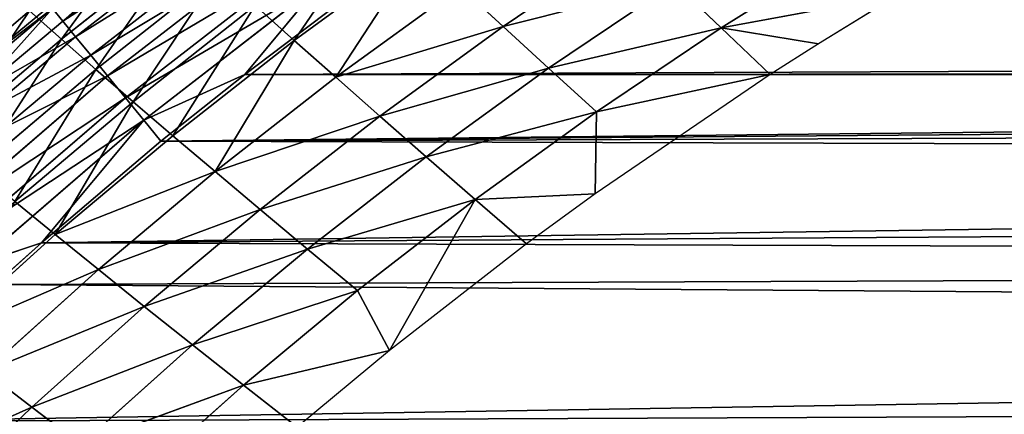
# Model space of a CAD drawing. Extents: x 0 to 500, y 0 to 390.
# Tile 369 of 656: x 60 to 90, y 324 to 336. Entities that reach past the tile are written whole.
import ezdxf

# ---------------------------------------------------------------- set-up
doc = ezdxf.new("R2010")
doc.units = 0
doc.header["$LTSCALE"] = 25.4
doc.layers.get('0').update_dxf_attribs({"linetype": 'CONTINUOUS'})

# ---------------------------------------------------------------- blocks, each defined once
blk = doc.blocks.new('ATLANTA505_-_S_STL')
at = {"color": 0}
for p, q in [((58.26, 115.39, 54.902), (61.988, 115.393, 51.825)), ((58.26, 115.39, 54.902), (61.988, 115.393, 51.825)), ((60.663, 115.116, 53.077), (58.26, 115.39, 54.902)), ((60.663, 115.116, 53.077), (58.26, 115.39, 54.902)), ((57.983, 115.116, 55.326), (60.663, 115.116, 53.077)), ((57.983, 115.116, 55.326), (60.663, 115.116, 53.077)), ((60.663, 115.116, 53.077), (60.978, 114.356, 53.462)), ((60.663, 115.116, 53.077), (60.978, 114.356, 53.462)), ((58.307, 114.356, 55.703), (60.978, 114.356, 53.462)), ((58.307, 114.356, 55.703), (60.978, 114.356, 53.462)), ((60.978, 114.356, 53.462), (66.548, 114.356, 49.141)), ((60.978, 114.356, 53.462), (66.548, 114.356, 49.141)), ((60.978, 114.356, 53.462), (61.372, 113.664, 53.944)), ((60.978, 114.356, 53.462), (61.372, 113.664, 53.944)), ((61.372, 113.664, 53.944), (58.713, 113.664, 56.174)), ((61.372, 113.664, 53.944), (58.713, 113.664, 56.174)), ((61.835, 113.069, 54.511), (61.372, 113.664, 53.944)), ((66.917, 113.664, 49.642), (61.372, 113.664, 53.944)), ((61.835, 113.069, 54.511), (61.372, 113.664, 53.944)), ((66.917, 113.664, 49.642), (61.372, 113.664, 53.944)), ((59.191, 113.069, 56.729), (61.835, 113.069, 54.511)), ((62.351, 112.597, 55.142), (59.191, 113.069, 56.729)), ((62.351, 112.597, 55.142), (59.191, 113.069, 56.729)), ((59.191, 113.069, 56.729), (61.835, 113.069, 54.511)), ((67.351, 113.069, 50.231), (61.835, 113.069, 54.511)), ((62.351, 112.597, 55.142), (61.835, 113.069, 54.511)), ((62.351, 112.597, 55.142), (61.835, 113.069, 54.511)), ((67.351, 113.069, 50.231), (61.835, 113.069, 54.511)), ((57.152, 112.597, 59.619), (62.351, 112.597, 55.142)), ((57.152, 112.597, 59.619), (62.351, 112.597, 55.142)), ((62.351, 112.597, 55.142), (67.835, 112.597, 50.888)), ((62.901, 112.262, 55.815), (62.351, 112.597, 55.142)), ((62.901, 112.262, 55.815), (62.351, 112.597, 55.142)), ((62.351, 112.597, 55.142), (67.835, 112.597, 50.888)), ((57.736, 112.262, 60.262), (62.901, 112.262, 55.815)), ((57.736, 112.262, 60.262), (62.901, 112.262, 55.815)), ((58.332, 112.068, 60.92), (60.323, 112.01, 60.257)), ((63.462, 112.068, 56.502), (58.332, 112.068, 60.92)), ((58.332, 112.068, 60.92), (60.323, 112.01, 60.257)), ((63.462, 112.068, 56.502), (58.332, 112.068, 60.92)), ((58.892, 112.01, 61.536), (60.323, 112.01, 60.257)), ((58.892, 112.01, 61.536), (60.323, 112.01, 60.257)), ((60.323, 112.01, 60.257), (63.462, 112.068, 56.502)), ((60.323, 112.01, 60.257), (63.462, 112.068, 56.502)), ((60.323, 112.01, 60.257), (63.989, 112.01, 57.147)), ((60.323, 112.01, 60.257), (63.989, 112.01, 57.147)), ((62.901, 112.262, 55.815), (68.35, 112.262, 51.587)), ((62.901, 112.262, 55.815), (68.35, 112.262, 51.587)), ((62.901, 112.262, 55.815), (63.462, 112.068, 56.502)), ((62.901, 112.262, 55.815), (63.462, 112.068, 56.502)), ((63.462, 112.068, 56.502), (66.561, 112.01, 55.098)), ((68.876, 112.068, 52.302), (63.462, 112.068, 56.502)), ((63.989, 112.01, 57.147), (63.462, 112.068, 56.502)), ((63.989, 112.01, 57.147), (63.462, 112.068, 56.502)), ((63.462, 112.068, 56.502), (66.561, 112.01, 55.098)), ((68.876, 112.068, 52.302), (63.462, 112.068, 56.502)), ((63.989, 112.01, 57.147), (66.561, 112.01, 55.098)), ((63.989, 112.01, 57.147), (66.561, 112.01, 55.098)), ((66.561, 112.01, 55.098), (68.876, 112.068, 52.302)), ((66.561, 112.01, 55.098), (68.876, 112.068, 52.302)), ((66.561, 112.01, 55.098), (69.37, 112.01, 52.973)), ((66.561, 112.01, 55.098), (69.37, 112.01, 52.973)), ((60.939, 58.267, 54.019), (59.961, 65.686, 53.15)), ((60.939, 58.267, 54.019), (59.961, 65.686, 53.15)), ((57.27, 58.267, 57.128), (60.939, 58.267, 54.019)), ((57.27, 58.267, 57.128), (60.939, 58.267, 54.019)), ((60.939, 58.267, 54.019), (64.725, 58.268, 51.028)), ((60.939, 58.267, 54.019), (64.725, 58.268, 51.028)), ((60.939, 58.267, 54.019), (61.997, 50.872, 54.947)), ((60.939, 58.267, 54.019), (61.997, 50.872, 54.947)), ((61.997, 50.872, 54.947), (58.347, 50.872, 58.032)), ((61.997, 50.872, 54.947), (58.347, 50.872, 58.032)), ((65.764, 50.873, 51.978), (61.997, 50.872, 54.947)), ((65.764, 50.873, 51.978), (61.997, 50.872, 54.947)), ((61.997, 50.872, 54.947), (63.135, 43.504, 55.933)), ((61.997, 50.872, 54.947), (63.135, 43.504, 55.933)), ((59.505, 43.503, 58.993), (63.135, 43.504, 55.933)), ((59.505, 43.503, 58.993), (63.135, 43.504, 55.933)), ((59.505, 43.503, 58.993), (60.746, 36.164, 60.009)), ((59.505, 43.503, 58.993), (60.746, 36.164, 60.009)), ((63.135, 43.504, 55.933), (66.881, 43.505, 52.987)), ((63.135, 43.504, 55.933), (66.881, 43.505, 52.987)), ((63.135, 43.504, 55.933), (64.353, 36.165, 56.976)), ((63.135, 43.504, 55.933), (64.353, 36.165, 56.976)), ((66.881, 43.505, 52.987), (68.076, 36.166, 54.057)), ((66.881, 43.505, 52.987), (68.076, 36.166, 54.057)), ((60.746, 36.164, 60.009), (57.256, 36.164, 63.158)), ((57.256, 36.164, 63.158), (62.069, 28.857, 61.081)), ((57.256, 36.164, 63.158), (62.069, 28.857, 61.081)), ((60.746, 36.164, 60.009), (57.256, 36.164, 63.158)), ((64.353, 36.165, 56.976), (60.746, 36.164, 60.009)), ((64.353, 36.165, 56.976), (60.746, 36.164, 60.009)), ((60.746, 36.164, 60.009), (62.069, 28.857, 61.081)), ((60.746, 36.164, 60.009), (62.069, 28.857, 61.081)), ((60.746, 36.164, 60.009), (65.651, 28.858, 58.077)), ((60.746, 36.164, 60.009), (65.651, 28.858, 58.077)), ((68.076, 36.166, 54.057), (64.353, 36.165, 56.976)), ((68.076, 36.166, 54.057), (64.353, 36.165, 56.976)), ((64.353, 36.165, 56.976), (65.651, 28.858, 58.077)), ((64.353, 36.165, 56.976), (65.651, 28.858, 58.077)), ((71.911, 36.167, 51.252), (68.076, 36.166, 54.057)), ((71.911, 36.167, 51.252), (68.076, 36.166, 54.057)), ((68.076, 36.166, 54.057), (69.347, 28.859, 55.187)), ((68.076, 36.166, 54.057), (69.347, 28.859, 55.187)), ((55.252, 28.857, 67.435), (60.031, 21.585, 65.294)), ((55.252, 28.857, 67.435), (60.031, 21.585, 65.294)), ((58.602, 28.857, 64.2), (60.031, 21.585, 65.294)), ((58.602, 28.857, 64.2), (60.031, 21.585, 65.294)), ((58.602, 28.857, 64.2), (63.472, 21.585, 62.207)), ((58.602, 28.857, 64.2), (63.472, 21.585, 62.207)), ((58.602, 28.857, 64.2), (62.069, 28.857, 61.081)), ((58.602, 28.857, 64.2), (62.069, 28.857, 61.081)), ((62.069, 28.857, 61.081), (65.651, 28.858, 58.077)), ((62.069, 28.857, 61.081), (65.651, 28.858, 58.077)), ((62.069, 28.857, 61.081), (63.472, 21.585, 62.207)), ((62.069, 28.857, 61.081), (63.472, 21.585, 62.207)), ((62.069, 28.857, 61.081), (67.027, 21.586, 59.235)), ((62.069, 28.857, 61.081), (67.027, 21.586, 59.235)), ((65.651, 28.858, 58.077), (69.347, 28.859, 55.187)), ((65.651, 28.858, 58.077), (69.347, 28.859, 55.187)), ((65.651, 28.858, 58.077), (67.027, 21.586, 59.235)), ((65.651, 28.858, 58.077), (67.027, 21.586, 59.235)), ((65.651, 28.858, 58.077), (70.696, 21.587, 56.375)), ((65.651, 28.858, 58.077), (70.696, 21.587, 56.375)), ((69.347, 28.859, 55.187), (73.156, 28.86, 52.409)), ((69.347, 28.859, 55.187), (73.156, 28.86, 52.409)), ((69.347, 28.859, 55.187), (70.696, 21.587, 56.375)), ((69.347, 28.859, 55.187), (70.696, 21.587, 56.375)), ((69.347, 28.859, 55.187), (74.476, 21.588, 53.627)), ((69.347, 28.859, 55.187), (74.476, 21.588, 53.627)), ((73.156, 28.86, 52.409), (74.476, 21.588, 53.627)), ((73.156, 28.86, 52.409), (74.476, 21.588, 53.627)), ((60.031, 21.585, 65.294), (56.707, 21.585, 68.497)), ((60.031, 21.585, 65.294), (56.707, 21.585, 68.497)), ((63.472, 21.585, 62.207), (60.031, 21.585, 65.294)), ((60.031, 21.585, 65.294), (61.543, 14.351, 66.442)), ((60.031, 21.585, 65.294), (61.543, 14.351, 66.442)), ((60.031, 21.585, 65.294), (64.956, 14.352, 63.389)), ((60.031, 21.585, 65.294), (64.956, 14.352, 63.389)), ((63.472, 21.585, 62.207), (60.031, 21.585, 65.294)), ((67.027, 21.586, 59.235), (63.472, 21.585, 62.207)), ((67.027, 21.586, 59.235), (63.472, 21.585, 62.207)), ((63.472, 21.585, 62.207), (64.956, 14.352, 63.389)), ((63.472, 21.585, 62.207), (64.956, 14.352, 63.389)), ((63.472, 21.585, 62.207), (68.482, 14.352, 60.45)), ((63.472, 21.585, 62.207), (68.482, 14.352, 60.45)), ((70.696, 21.587, 56.375), (67.027, 21.586, 59.235)), ((70.696, 21.587, 56.375), (67.027, 21.586, 59.235)), ((67.027, 21.586, 59.235), (68.482, 14.352, 60.45)), ((67.027, 21.586, 59.235), (68.482, 14.352, 60.45)), ((67.027, 21.586, 59.235), (72.12, 14.352, 57.622)), ((67.027, 21.586, 59.235), (72.12, 14.352, 57.622)), ((74.476, 21.588, 53.627), (70.696, 21.587, 56.375)), ((74.476, 21.588, 53.627), (70.696, 21.587, 56.375)), ((70.696, 21.587, 56.375), (72.12, 14.352, 57.622)), ((70.696, 21.587, 56.375), (72.12, 14.352, 57.622)), ((70.696, 21.587, 56.375), (75.87, 14.353, 54.906)), ((70.696, 21.587, 56.375), (75.87, 14.353, 54.906)), ((78.367, 21.589, 50.989), (74.476, 21.588, 53.627)), ((78.367, 21.589, 50.989), (74.476, 21.588, 53.627)), ((74.476, 21.588, 53.627), (75.87, 14.353, 54.906)), ((74.476, 21.588, 53.627), (75.87, 14.353, 54.906)), ((74.476, 21.588, 53.627), (79.729, 14.354, 52.299)), ((74.476, 21.588, 53.627), (79.729, 14.354, 52.299)), ((61.543, 14.351, 66.442), (64.956, 14.352, 63.389)), ((61.543, 14.351, 66.442), (64.956, 14.352, 63.389)), ((61.543, 14.351, 66.442), (66.52, 7.159, 64.625)), ((61.543, 14.351, 66.442), (66.52, 7.159, 64.625)), ((64.956, 14.352, 63.389), (66.52, 7.159, 64.625)), ((64.956, 14.352, 63.389), (66.52, 7.159, 64.625)), ((64.956, 14.352, 63.389), (70.015, 7.159, 61.721)), ((64.956, 14.352, 63.389), (70.015, 7.159, 61.721)), ((64.956, 14.352, 63.389), (68.482, 14.352, 60.45)), ((64.956, 14.352, 63.389), (68.482, 14.352, 60.45)), ((68.482, 14.352, 60.45), (70.015, 7.159, 61.721)), ((68.482, 14.352, 60.45), (70.015, 7.159, 61.721)), ((68.482, 14.352, 60.45), (73.621, 7.159, 58.928)), ((68.482, 14.352, 60.45), (73.621, 7.159, 58.928)), ((68.482, 14.352, 60.45), (72.12, 14.352, 57.622)), ((68.482, 14.352, 60.45), (72.12, 14.352, 57.622)), ((72.12, 14.352, 57.622), (75.87, 14.353, 54.906)), ((72.12, 14.352, 57.622), (75.87, 14.353, 54.906)), ((72.12, 14.352, 57.622), (73.621, 7.159, 58.928)), ((72.12, 14.352, 57.622), (73.621, 7.159, 58.928)), ((72.12, 14.352, 57.622), (77.337, 7.16, 56.245)), ((72.12, 14.352, 57.622), (77.337, 7.16, 56.245)), ((75.87, 14.353, 54.906), (79.729, 14.354, 52.299)), ((75.87, 14.353, 54.906), (79.729, 14.354, 52.299)), ((75.87, 14.353, 54.906), (77.337, 7.16, 56.245)), ((75.87, 14.353, 54.906), (77.337, 7.16, 56.245)), ((75.87, 14.353, 54.906), (81.162, 7.16, 53.671)), ((75.87, 14.353, 54.906), (81.162, 7.16, 53.671)), ((79.729, 14.354, 52.299), (81.162, 7.16, 53.671)), ((79.729, 14.354, 52.299), (81.162, 7.16, 53.671)), ((66.52, 7.159, 64.625), (63.138, 7.159, 67.641)), ((66.52, 7.159, 64.625), (63.138, 7.159, 67.641)), ((70.015, 7.159, 61.721), (66.52, 7.159, 64.625)), ((70.992, 0.01, 63.557), (66.52, 7.159, 64.625)), ((70.015, 7.159, 61.721), (66.52, 7.159, 64.625)), ((70.992, 0.01, 63.557), (66.52, 7.159, 64.625)), ((68.163, 0.01, 65.915), (66.52, 7.159, 64.625)), ((68.163, 0.01, 65.915), (66.52, 7.159, 64.625)), ((73.621, 7.159, 58.928), (70.015, 7.159, 61.721)), ((70.992, 0.01, 63.557), (70.015, 7.159, 61.721)), ((73.621, 7.159, 58.928), (70.015, 7.159, 61.721)), ((70.992, 0.01, 63.557), (70.015, 7.159, 61.721)), ((77.337, 7.16, 56.245), (73.621, 7.159, 58.928)), ((77.337, 7.16, 56.245), (73.621, 7.159, 58.928)), ((77.298, 0.01, 58.758), (73.621, 7.159, 58.928)), ((77.298, 0.01, 58.758), (73.621, 7.159, 58.928)), ((75.197, 0.01, 60.292), (73.621, 7.159, 58.928)), ((75.197, 0.01, 60.292), (73.621, 7.159, 58.928)), ((77.298, 0.01, 58.758), (77.337, 7.16, 56.245)), ((77.298, 0.01, 58.758), (77.337, 7.16, 56.245)), ((81.162, 7.16, 53.671), (77.337, 7.16, 56.245)), ((82.666, 0.01, 55.105), (77.337, 7.16, 56.245)), ((81.162, 7.16, 53.671), (77.337, 7.16, 56.245)), ((82.666, 0.01, 55.105), (77.337, 7.16, 56.245)), ((81.162, 7.16, 53.671), (85.094, 7.161, 51.203)), ((81.162, 7.16, 53.671), (85.094, 7.161, 51.203)), ((86.561, 0.01, 52.672), (81.162, 7.16, 53.671)), ((84.145, 0.01, 54.161), (81.162, 7.16, 53.671)), ((86.561, 0.01, 52.672), (81.162, 7.16, 53.671)), ((84.145, 0.01, 54.161), (81.162, 7.16, 53.671)), ((82.666, 0.01, 55.105), (81.162, 7.16, 53.671)), ((82.666, 0.01, 55.105), (81.162, 7.16, 53.671)), ((70.992, 0.01, 63.557), (68.163, 0.01, 65.915)), ((75.197, 0.01, 60.292), (70.992, 0.01, 63.557)), ((77.298, 0.01, 58.758), (75.197, 0.01, 60.292)), ((82.666, 0.01, 55.105), (77.298, 0.01, 58.758)), ((84.145, 0.01, 54.161), (82.666, 0.01, 55.105)), ((86.561, 0.01, 52.672), (84.145, 0.01, 54.161))]:
    blk.add_line(p, q, dxfattribs=at)
mesh = blk.add_polyface(dxfattribs=at)
corners = [(61.988, 115.393, 51.825), (57.877, 118.499, 53.276), (58.26, 115.39, 54.902)]
mesh.append_faces([[corners[k] for k in face] for face in [(0, 1, 2)]], dxfattribs={"color": 0})
mesh = blk.add_polyface(dxfattribs=at)
corners = [(60.663, 115.116, 53.077), (58.26, 115.39, 54.902), (57.983, 115.116, 55.326)]
mesh.append_faces([[corners[k] for k in face] for face in [(0, 1, 2)]], dxfattribs={"color": 0})
mesh = blk.add_polyface(dxfattribs=at)
corners = [(61.988, 115.393, 51.825), (58.26, 115.39, 54.902), (60.663, 115.116, 53.077)]
mesh.append_faces([[corners[k] for k in face] for face in [(0, 1, 2)]], dxfattribs={"color": 0})
mesh = blk.add_polyface(dxfattribs=at)
corners = [(58.307, 114.356, 55.703), (60.663, 115.116, 53.077), (57.983, 115.116, 55.326), (60.978, 114.356, 53.462)]
mesh.append_faces([[corners[k] for k in face] for face in [(0, 1, 2), (1, 0, 3)]], dxfattribs={"vtx0": -1, "color": 0})
mesh = blk.add_polyface(dxfattribs=at)
corners = [(60.978, 114.356, 53.462), (66.253, 115.116, 48.74), (60.663, 115.116, 53.077), (66.548, 114.356, 49.141)]
mesh.append_faces([[corners[k] for k in face] for face in [(0, 1, 2), (1, 0, 3)]], dxfattribs={"vtx0": -1, "color": 0})
mesh = blk.add_polyface(dxfattribs=at)
corners = [(58.307, 114.356, 55.703), (61.372, 113.664, 53.944), (60.978, 114.356, 53.462), (58.713, 113.664, 56.174)]
mesh.append_faces([[corners[k] for k in face] for face in [(0, 1, 2), (1, 0, 3)]], dxfattribs={"vtx0": -1, "color": 0})
mesh = blk.add_polyface(dxfattribs=at)
corners = [(60.978, 114.356, 53.462), (66.917, 113.664, 49.642), (66.548, 114.356, 49.141), (61.372, 113.664, 53.944)]
mesh.append_faces([[corners[k] for k in face] for face in [(0, 1, 2), (1, 0, 3)]], dxfattribs={"vtx0": -1, "color": 0})
mesh = blk.add_polyface(dxfattribs=at)
corners = [(58.713, 113.664, 56.174), (61.835, 113.069, 54.511), (61.372, 113.664, 53.944), (59.191, 113.069, 56.729)]
mesh.append_faces([[corners[k] for k in face] for face in [(0, 1, 2), (1, 0, 3)]], dxfattribs={"vtx0": -1, "color": 0})
mesh = blk.add_polyface(dxfattribs=at)
corners = [(61.372, 113.664, 53.944), (67.351, 113.069, 50.231), (66.917, 113.664, 49.642), (61.835, 113.069, 54.511)]
mesh.append_faces([[corners[k] for k in face] for face in [(0, 1, 2), (1, 0, 3)]], dxfattribs={"vtx0": -1, "color": 0})
mesh = blk.add_polyface(dxfattribs=at)
corners = [(57.152, 112.597, 59.619), (62.351, 112.597, 55.142), (59.191, 113.069, 56.729)]
mesh.append_faces([[corners[k] for k in face] for face in [(0, 1, 2)]], dxfattribs={"color": 0})
mesh = blk.add_polyface(dxfattribs=at)
corners = [(59.191, 113.069, 56.729), (62.351, 112.597, 55.142), (61.835, 113.069, 54.511)]
mesh.append_faces([[corners[k] for k in face] for face in [(0, 1, 2)]], dxfattribs={"color": 0})
mesh = blk.add_polyface(dxfattribs=at)
corners = [(61.835, 113.069, 54.511), (67.835, 112.597, 50.888), (67.351, 113.069, 50.231), (62.351, 112.597, 55.142)]
mesh.append_faces([[corners[k] for k in face] for face in [(0, 1, 2), (1, 0, 3)]], dxfattribs={"vtx0": -1, "color": 0})
mesh = blk.add_polyface(dxfattribs=at)
corners = [(57.152, 112.597, 59.619), (62.901, 112.262, 55.815), (62.351, 112.597, 55.142), (57.736, 112.262, 60.262)]
mesh.append_faces([[corners[k] for k in face] for face in [(0, 1, 2), (1, 0, 3)]], dxfattribs={"vtx0": -1, "color": 0})
mesh = blk.add_polyface(dxfattribs=at)
corners = [(62.351, 112.597, 55.142), (68.35, 112.262, 51.587), (67.835, 112.597, 50.888), (62.901, 112.262, 55.815)]
mesh.append_faces([[corners[k] for k in face] for face in [(0, 1, 2), (1, 0, 3)]], dxfattribs={"vtx0": -1, "color": 0})
mesh = blk.add_polyface(dxfattribs=at)
corners = [(242.051, 112.01, 11.679), (258.294, 112.01, 11.681), (250.052, 112.01, 11.637), (231.221, 112.01, 11.874), (268.807, 112.01, 11.872), (280.92, 112.01, 12.294), (227.159, 112.01, 11.991), (213.554, 112.01, 12.571), (286.005, 112.01, 12.542), (294.513, 112.01, 13.055), (199.781, 112.01, 13.48), (302.002, 112.01, 13.615), (197.133, 112.01, 13.696), (307.359, 112.01, 14.083), (187.227, 112.01, 14.626), (316.996, 112.01, 15.074), (181.742, 112.01, 15.231), (319.471, 112.01, 15.362), (175.383, 112.01, 16.019), (330.81, 112.01, 16.866), (167.25, 112.01, 17.171), (341.68, 112.01, 18.621), (164.201, 112.01, 17.648), (154.022, 112.01, 19.428), (343.436, 112.01, 18.936), (351.854, 112.01, 20.579), (143.662, 112.01, 21.571), (355.5, 112.01, 21.361), (361.455, 112.01, 22.74), (142.383, 112.01, 21.861), (134.239, 112.01, 23.848), (366.297, 112.01, 23.961), (131.592, 112.01, 24.549), (375.099, 112.01, 26.421), (125.349, 112.01, 26.318), (121.205, 112.01, 27.589), (376.448, 112.01, 26.828), (384.131, 112.01, 29.313), (116.594, 112.01, 29.101), (111.48, 112.01, 30.906), (386.869, 112.01, 30.27), (392.761, 112.01, 32.473), (108.664, 112.01, 31.961), (102.53, 112.01, 34.427), (396.476, 112.01, 33.968), (400.084, 112.01, 35.505), (101.167, 112.01, 35.007), (95.129, 112.01, 37.733), (404.707, 112.01, 37.606), (408.783, 112.01, 39.592), (94.078, 112.01, 38.235), (87.36, 112.01, 41.651), (415.429, 112.01, 43.125), (81.042, 112.01, 45.229), (416.941, 112.01, 43.985), (422.022, 112.01, 47.043), (80.065, 112.01, 45.817), (75.051, 112.01, 49), (424.51, 112.01, 48.642), (428.182, 112.01, 51.137), (73.133, 112.01, 50.296), (69.37, 112.01, 52.973), (431.499, 112.01, 53.541), (66.561, 112.01, 55.098), (250.052, 112.01, 54.991), (247.442, 112.01, 55.162), (63.989, 112.01, 57.147), (244.876, 112.01, 55.673), (242.398, 112.01, 56.514), (240.052, 112.01, 57.671), (60.323, 112.01, 60.257), (237.877, 112.01, 59.124), (235.91, 112.01, 60.849), (58.892, 112.01, 61.536), (234.185, 112.01, 62.816), (54.475, 112.01, 65.739), (232.732, 112.01, 64.991), (231.574, 112.01, 67.338), (54.062, 112.01, 66.153), (49.496, 112.01, 71.005), (230.734, 112.01, 69.815), (230.223, 112.01, 72.381), (47.306, 112.01, 73.528), (230.052, 112.01, 74.991), (43.925, 112.01, 77.71), (230.223, 112.01, 77.602), (230.734, 112.01, 80.168), (43.121, 112.01, 78.76), (41.129, 112.01, 81.466), (231.574, 112.01, 82.645), (39.185, 112.01, 84.261), (232.732, 112.01, 84.991), (37.317, 112.01, 87.107), (234.185, 112.01, 87.166), (35.2, 112.01, 90.545), (235.91, 112.01, 89.133), (237.877, 112.01, 90.858), (33.749, 112.01, 93.047), (240.052, 112.01, 92.312), (242.398, 112.01, 93.469), (31.612, 112.01, 96.977), (244.876, 112.01, 94.31), (247.442, 112.01, 94.82), (250.052, 112.01, 94.991), (436.689, 112.01, 57.619), (252.663, 112.01, 55.162), (255.228, 112.01, 55.673), (257.706, 112.01, 56.514), (260.052, 112.01, 57.671), (437.92, 112.01, 58.65), (262.227, 112.01, 59.124), (441.897, 112.01, 62.162), (264.194, 112.01, 60.849), (265.919, 112.01, 62.816), (443.798, 112.01, 63.948), (267.373, 112.01, 64.991), (446.772, 112.01, 66.895), (268.53, 112.01, 67.338), (449.193, 112.01, 69.445), (269.371, 112.01, 69.815), (453.495, 112.01, 74.361), (269.881, 112.01, 72.381), (270.052, 112.01, 74.991), (454.174, 112.01, 75.185), (269.881, 112.01, 77.602), (455.593, 112.01, 76.958), (458.774, 112.01, 81.186), (269.371, 112.01, 80.168), (268.53, 112.01, 82.645), (459.569, 112.01, 82.303), (462.979, 112.01, 87.408), (267.373, 112.01, 84.991), (265.919, 112.01, 87.166), (264.194, 112.01, 89.133), (463.271, 112.01, 87.872), (466.744, 112.01, 93.74), (262.227, 112.01, 90.858), (260.052, 112.01, 92.312), (257.706, 112.01, 93.469), (255.228, 112.01, 94.31), (469.88, 112.01, 99.707), (252.663, 112.01, 94.82), (30.424, 112.01, 99.305), (28.022, 112.01, 104.378), (470.035, 112.01, 100.021), (472.082, 112.01, 104.378)]
mesh.append_faces([[corners[k] for k in face] for face in [(0, 1, 2), (144, 143, 145)]], dxfattribs={"vtx0": -1, "color": 0})
mesh.append_faces([[corners[k] for k in face] for face in [(1, 3, 4), (4, 3, 5), (5, 7, 8), (8, 7, 9), (9, 10, 11), (11, 12, 13), (13, 14, 15), (15, 16, 17), (17, 18, 19), (19, 20, 21), (21, 23, 24), (24, 23, 25), (25, 26, 27), (27, 26, 28), (28, 30, 31), (31, 32, 33), (33, 35, 36), (36, 35, 37), (37, 39, 40), (40, 39, 41), (41, 43, 44), (44, 43, 45), (45, 47, 48), (48, 47, 49), (49, 51, 52), (52, 53, 54), (54, 53, 55), (55, 57, 58), (58, 57, 59), (59, 61, 62), (64, 63, 65), (65, 66, 67), (67, 66, 68), (68, 66, 69), (69, 70, 71), (71, 70, 72), (72, 73, 74), (74, 75, 76), (76, 75, 77), (77, 79, 80), (80, 79, 81), (81, 82, 83), (83, 84, 85), (85, 84, 86), (86, 88, 89), (89, 90, 91), (91, 92, 93), (93, 94, 95), (95, 94, 96), (96, 97, 98), (98, 97, 99), (99, 100, 101), (101, 100, 102), (102, 100, 103), (104, 108, 109), (109, 110, 111), (111, 113, 114), (114, 115, 116), (116, 117, 118), (118, 119, 120), (120, 122, 123), (123, 124, 125), (125, 124, 126), (126, 128, 129), (129, 128, 130), (130, 133, 134), (134, 133, 135), (135, 139, 140), (140, 143, 144)]], dxfattribs={"vtx0": -1, "vtx1": -1, "color": 0})
mesh.append_faces([[corners[k] for k in face] for face in [(62, 63, 64), (140, 103, 100)]], dxfattribs={"vtx0": -1, "vtx1": -1, "vtx2": -1, "color": 0})
mesh.append_faces([[corners[k] for k in face] for face in [(1, 0, 3), (5, 3, 6), (5, 6, 7), (9, 7, 10), (11, 10, 12), (13, 12, 14), (15, 14, 16), (17, 16, 18), (19, 18, 20), (21, 20, 22), (21, 22, 23), (25, 23, 26), (28, 26, 29), (28, 29, 30), (31, 30, 32), (33, 32, 34), (33, 34, 35), (37, 35, 38), (37, 38, 39), (41, 39, 42), (41, 42, 43), (45, 43, 46), (45, 46, 47), (49, 47, 50), (49, 50, 51), (52, 51, 53), (55, 53, 56), (55, 56, 57), (59, 57, 60), (59, 60, 61), (62, 61, 63), (65, 63, 66), (69, 66, 70), (72, 70, 73), (74, 73, 75), (77, 75, 78), (77, 78, 79), (81, 79, 82), (83, 82, 84), (86, 84, 87), (86, 87, 88), (89, 88, 90), (91, 90, 92), (93, 92, 94), (96, 94, 97), (99, 97, 100), (64, 104, 62), (104, 64, 105), (104, 105, 106), (104, 106, 107), (104, 107, 108), (109, 108, 110), (111, 110, 112), (111, 112, 113), (114, 113, 115), (116, 115, 117), (118, 117, 119), (120, 119, 121), (120, 121, 122), (123, 122, 124), (126, 124, 127), (126, 127, 128), (130, 128, 131), (130, 131, 132), (130, 132, 133), (135, 133, 136), (135, 136, 137), (135, 137, 138), (135, 138, 139), (140, 139, 141), (140, 141, 103), (140, 100, 142), (140, 142, 143)]], dxfattribs={"vtx0": -1, "vtx2": -1, "color": 0})
mesh = blk.add_polyface(dxfattribs=at)
corners = [(57.736, 112.262, 60.262), (63.462, 112.068, 56.502), (62.901, 112.262, 55.815), (58.332, 112.068, 60.92)]
mesh.append_faces([[corners[k] for k in face] for face in [(0, 1, 2), (1, 0, 3)]], dxfattribs={"vtx0": -1, "color": 0})
mesh = blk.add_polyface(dxfattribs=at)
corners = [(58.332, 112.068, 60.92), (60.323, 112.01, 60.257), (63.462, 112.068, 56.502)]
mesh.append_faces([[corners[k] for k in face] for face in [(0, 1, 2)]], dxfattribs={"color": 0})
mesh = blk.add_polyface(dxfattribs=at)
corners = [(58.892, 112.01, 61.536), (60.323, 112.01, 60.257), (58.332, 112.068, 60.92)]
mesh.append_faces([[corners[k] for k in face] for face in [(0, 1, 2)]], dxfattribs={"color": 0})
mesh = blk.add_polyface(dxfattribs=at)
corners = [(60.323, 112.01, 60.257), (63.989, 112.01, 57.147), (63.462, 112.068, 56.502)]
mesh.append_faces([[corners[k] for k in face] for face in [(0, 1, 2)]], dxfattribs={"color": 0})
mesh = blk.add_polyface(dxfattribs=at)
corners = [(62.901, 112.262, 55.815), (68.876, 112.068, 52.302), (68.35, 112.262, 51.587), (63.462, 112.068, 56.502)]
mesh.append_faces([[corners[k] for k in face] for face in [(0, 1, 2), (1, 0, 3)]], dxfattribs={"vtx0": -1, "color": 0})
mesh = blk.add_polyface(dxfattribs=at)
corners = [(63.462, 112.068, 56.502), (66.561, 112.01, 55.098), (68.876, 112.068, 52.302)]
mesh.append_faces([[corners[k] for k in face] for face in [(0, 1, 2)]], dxfattribs={"color": 0})
mesh = blk.add_polyface(dxfattribs=at)
corners = [(63.989, 112.01, 57.147), (66.561, 112.01, 55.098), (63.462, 112.068, 56.502)]
mesh.append_faces([[corners[k] for k in face] for face in [(0, 1, 2)]], dxfattribs={"color": 0})
mesh = blk.add_polyface(dxfattribs=at)
corners = [(66.561, 112.01, 55.098), (69.37, 112.01, 52.973), (68.876, 112.068, 52.302)]
mesh.append_faces([[corners[k] for k in face] for face in [(0, 1, 2)]], dxfattribs={"color": 0})
mesh = blk.add_polyface(dxfattribs=at)
corners = [(59.065, 73.125, 52.34), (56.276, 65.685, 56.28), (55.366, 73.124, 55.488), (59.961, 65.686, 53.15)]
mesh.append_faces([[corners[k] for k in face] for face in [(0, 1, 2), (1, 0, 3)]], dxfattribs={"vtx0": -1, "color": 0})
mesh = blk.add_polyface(dxfattribs=at)
corners = [(59.961, 65.686, 53.15), (57.27, 58.267, 57.128), (56.276, 65.685, 56.28), (60.939, 58.267, 54.019)]
mesh.append_faces([[corners[k] for k in face] for face in [(0, 1, 2), (1, 0, 3)]], dxfattribs={"vtx0": -1, "color": 0})
mesh = blk.add_polyface(dxfattribs=at)
corners = [(63.764, 65.686, 50.138), (60.939, 58.267, 54.019), (59.961, 65.686, 53.15), (64.725, 58.268, 51.028)]
mesh.append_faces([[corners[k] for k in face] for face in [(0, 1, 2), (1, 0, 3)]], dxfattribs={"vtx0": -1, "color": 0})
mesh = blk.add_polyface(dxfattribs=at)
corners = [(60.939, 58.267, 54.019), (58.347, 50.872, 58.032), (57.27, 58.267, 57.128), (61.997, 50.872, 54.947)]
mesh.append_faces([[corners[k] for k in face] for face in [(0, 1, 2), (1, 0, 3)]], dxfattribs={"vtx0": -1, "color": 0})
mesh = blk.add_polyface(dxfattribs=at)
corners = [(64.725, 58.268, 51.028), (61.997, 50.872, 54.947), (60.939, 58.267, 54.019), (65.764, 50.873, 51.978)]
mesh.append_faces([[corners[k] for k in face] for face in [(0, 1, 2), (1, 0, 3)]], dxfattribs={"vtx0": -1, "color": 0})
mesh = blk.add_polyface(dxfattribs=at)
corners = [(61.997, 50.872, 54.947), (59.505, 43.503, 58.993), (58.347, 50.872, 58.032), (63.135, 43.504, 55.933)]
mesh.append_faces([[corners[k] for k in face] for face in [(0, 1, 2), (1, 0, 3)]], dxfattribs={"vtx0": -1, "color": 0})
mesh = blk.add_polyface(dxfattribs=at)
corners = [(65.764, 50.873, 51.978), (63.135, 43.504, 55.933), (61.997, 50.872, 54.947), (66.881, 43.505, 52.987)]
mesh.append_faces([[corners[k] for k in face] for face in [(0, 1, 2), (1, 0, 3)]], dxfattribs={"vtx0": -1, "color": 0})
mesh = blk.add_polyface(dxfattribs=at)
corners = [(59.505, 43.503, 58.993), (57.256, 36.164, 63.158), (55.993, 43.503, 62.17), (60.746, 36.164, 60.009)]
mesh.append_faces([[corners[k] for k in face] for face in [(0, 1, 2), (1, 0, 3)]], dxfattribs={"vtx0": -1, "color": 0})
mesh = blk.add_polyface(dxfattribs=at)
corners = [(63.135, 43.504, 55.933), (60.746, 36.164, 60.009), (59.505, 43.503, 58.993), (64.353, 36.165, 56.976)]
mesh.append_faces([[corners[k] for k in face] for face in [(0, 1, 2), (1, 0, 3)]], dxfattribs={"vtx0": -1, "color": 0})
mesh = blk.add_polyface(dxfattribs=at)
corners = [(66.881, 43.505, 52.987), (64.353, 36.165, 56.976), (63.135, 43.504, 55.933), (68.076, 36.166, 54.057)]
mesh.append_faces([[corners[k] for k in face] for face in [(0, 1, 2), (1, 0, 3)]], dxfattribs={"vtx0": -1, "color": 0})
mesh = blk.add_polyface(dxfattribs=at)
corners = [(70.741, 43.506, 50.156), (68.076, 36.166, 54.057), (66.881, 43.505, 52.987), (71.911, 36.167, 51.252)]
mesh.append_faces([[corners[k] for k in face] for face in [(0, 1, 2), (1, 0, 3)]], dxfattribs={"vtx0": -1, "color": 0})
mesh = blk.add_polyface(dxfattribs=at)
corners = [(62.069, 28.857, 61.081), (58.602, 28.857, 64.2), (57.256, 36.164, 63.158)]
mesh.append_faces([[corners[k] for k in face] for face in [(0, 1, 2)]], dxfattribs={"color": 0})
mesh = blk.add_polyface(dxfattribs=at)
corners = [(62.069, 28.857, 61.081), (57.256, 36.164, 63.158), (60.746, 36.164, 60.009)]
mesh.append_faces([[corners[k] for k in face] for face in [(0, 1, 2)]], dxfattribs={"color": 0})
mesh = blk.add_polyface(dxfattribs=at)
corners = [(65.651, 28.858, 58.077), (60.746, 36.164, 60.009), (64.353, 36.165, 56.976)]
mesh.append_faces([[corners[k] for k in face] for face in [(0, 1, 2)]], dxfattribs={"color": 0})
mesh = blk.add_polyface(dxfattribs=at)
corners = [(65.651, 28.858, 58.077), (62.069, 28.857, 61.081), (60.746, 36.164, 60.009)]
mesh.append_faces([[corners[k] for k in face] for face in [(0, 1, 2)]], dxfattribs={"color": 0})
mesh = blk.add_polyface(dxfattribs=at)
corners = [(68.076, 36.166, 54.057), (65.651, 28.858, 58.077), (64.353, 36.165, 56.976), (69.347, 28.859, 55.187)]
mesh.append_faces([[corners[k] for k in face] for face in [(0, 1, 2), (1, 0, 3)]], dxfattribs={"vtx0": -1, "color": 0})
mesh = blk.add_polyface(dxfattribs=at)
corners = [(71.911, 36.167, 51.252), (69.347, 28.859, 55.187), (68.076, 36.166, 54.057), (73.156, 28.86, 52.409)]
mesh.append_faces([[corners[k] for k in face] for face in [(0, 1, 2), (1, 0, 3)]], dxfattribs={"vtx0": -1, "color": 0})
mesh = blk.add_polyface(dxfattribs=at)
corners = [(60.031, 21.585, 65.294), (56.707, 21.585, 68.497), (55.252, 28.857, 67.435)]
mesh.append_faces([[corners[k] for k in face] for face in [(0, 1, 2)]], dxfattribs={"color": 0})
mesh = blk.add_polyface(dxfattribs=at)
corners = [(60.031, 21.585, 65.294), (55.252, 28.857, 67.435), (58.602, 28.857, 64.2)]
mesh.append_faces([[corners[k] for k in face] for face in [(0, 1, 2)]], dxfattribs={"color": 0})
mesh = blk.add_polyface(dxfattribs=at)
corners = [(63.472, 21.585, 62.207), (60.031, 21.585, 65.294), (58.602, 28.857, 64.2)]
mesh.append_faces([[corners[k] for k in face] for face in [(0, 1, 2)]], dxfattribs={"color": 0})
mesh = blk.add_polyface(dxfattribs=at)
corners = [(63.472, 21.585, 62.207), (58.602, 28.857, 64.2), (62.069, 28.857, 61.081)]
mesh.append_faces([[corners[k] for k in face] for face in [(0, 1, 2)]], dxfattribs={"color": 0})
mesh = blk.add_polyface(dxfattribs=at)
corners = [(67.027, 21.586, 59.235), (62.069, 28.857, 61.081), (65.651, 28.858, 58.077)]
mesh.append_faces([[corners[k] for k in face] for face in [(0, 1, 2)]], dxfattribs={"color": 0})
mesh = blk.add_polyface(dxfattribs=at)
corners = [(67.027, 21.586, 59.235), (63.472, 21.585, 62.207), (62.069, 28.857, 61.081)]
mesh.append_faces([[corners[k] for k in face] for face in [(0, 1, 2)]], dxfattribs={"color": 0})
mesh = blk.add_polyface(dxfattribs=at)
corners = [(70.696, 21.587, 56.375), (65.651, 28.858, 58.077), (69.347, 28.859, 55.187)]
mesh.append_faces([[corners[k] for k in face] for face in [(0, 1, 2)]], dxfattribs={"color": 0})
mesh = blk.add_polyface(dxfattribs=at)
corners = [(70.696, 21.587, 56.375), (67.027, 21.586, 59.235), (65.651, 28.858, 58.077)]
mesh.append_faces([[corners[k] for k in face] for face in [(0, 1, 2)]], dxfattribs={"color": 0})
mesh = blk.add_polyface(dxfattribs=at)
corners = [(74.476, 21.588, 53.627), (69.347, 28.859, 55.187), (73.156, 28.86, 52.409)]
mesh.append_faces([[corners[k] for k in face] for face in [(0, 1, 2)]], dxfattribs={"color": 0})
mesh = blk.add_polyface(dxfattribs=at)
corners = [(74.476, 21.588, 53.627), (70.696, 21.587, 56.375), (69.347, 28.859, 55.187)]
mesh.append_faces([[corners[k] for k in face] for face in [(0, 1, 2)]], dxfattribs={"color": 0})
mesh = blk.add_polyface(dxfattribs=at)
corners = [(78.367, 21.589, 50.989), (74.476, 21.588, 53.627), (73.156, 28.86, 52.409)]
mesh.append_faces([[corners[k] for k in face] for face in [(0, 1, 2)]], dxfattribs={"color": 0})
mesh = blk.add_polyface(dxfattribs=at)
corners = [(61.543, 14.351, 66.442), (56.707, 21.585, 68.497), (60.031, 21.585, 65.294)]
mesh.append_faces([[corners[k] for k in face] for face in [(0, 1, 2)]], dxfattribs={"color": 0})
mesh = blk.add_polyface(dxfattribs=at)
corners = [(64.956, 14.352, 63.389), (61.543, 14.351, 66.442), (60.031, 21.585, 65.294)]
mesh.append_faces([[corners[k] for k in face] for face in [(0, 1, 2)]], dxfattribs={"color": 0})
mesh = blk.add_polyface(dxfattribs=at)
corners = [(64.956, 14.352, 63.389), (60.031, 21.585, 65.294), (63.472, 21.585, 62.207)]
mesh.append_faces([[corners[k] for k in face] for face in [(0, 1, 2)]], dxfattribs={"color": 0})
mesh = blk.add_polyface(dxfattribs=at)
corners = [(68.482, 14.352, 60.45), (63.472, 21.585, 62.207), (67.027, 21.586, 59.235)]
mesh.append_faces([[corners[k] for k in face] for face in [(0, 1, 2)]], dxfattribs={"color": 0})
mesh = blk.add_polyface(dxfattribs=at)
corners = [(68.482, 14.352, 60.45), (64.956, 14.352, 63.389), (63.472, 21.585, 62.207)]
mesh.append_faces([[corners[k] for k in face] for face in [(0, 1, 2)]], dxfattribs={"color": 0})
mesh = blk.add_polyface(dxfattribs=at)
corners = [(72.12, 14.352, 57.622), (67.027, 21.586, 59.235), (70.696, 21.587, 56.375)]
mesh.append_faces([[corners[k] for k in face] for face in [(0, 1, 2)]], dxfattribs={"color": 0})
mesh = blk.add_polyface(dxfattribs=at)
corners = [(72.12, 14.352, 57.622), (68.482, 14.352, 60.45), (67.027, 21.586, 59.235)]
mesh.append_faces([[corners[k] for k in face] for face in [(0, 1, 2)]], dxfattribs={"color": 0})
mesh = blk.add_polyface(dxfattribs=at)
corners = [(75.87, 14.353, 54.906), (70.696, 21.587, 56.375), (74.476, 21.588, 53.627)]
mesh.append_faces([[corners[k] for k in face] for face in [(0, 1, 2)]], dxfattribs={"color": 0})
mesh = blk.add_polyface(dxfattribs=at)
corners = [(75.87, 14.353, 54.906), (72.12, 14.352, 57.622), (70.696, 21.587, 56.375)]
mesh.append_faces([[corners[k] for k in face] for face in [(0, 1, 2)]], dxfattribs={"color": 0})
mesh = blk.add_polyface(dxfattribs=at)
corners = [(79.729, 14.354, 52.299), (74.476, 21.588, 53.627), (78.367, 21.589, 50.989)]
mesh.append_faces([[corners[k] for k in face] for face in [(0, 1, 2)]], dxfattribs={"color": 0})
mesh = blk.add_polyface(dxfattribs=at)
corners = [(79.729, 14.354, 52.299), (75.87, 14.353, 54.906), (74.476, 21.588, 53.627)]
mesh.append_faces([[corners[k] for k in face] for face in [(0, 1, 2)]], dxfattribs={"color": 0})
mesh = blk.add_polyface(dxfattribs=at)
corners = [(66.52, 7.159, 64.625), (61.543, 14.351, 66.442), (64.956, 14.352, 63.389)]
mesh.append_faces([[corners[k] for k in face] for face in [(0, 1, 2)]], dxfattribs={"color": 0})
mesh = blk.add_polyface(dxfattribs=at)
corners = [(66.52, 7.159, 64.625), (63.138, 7.159, 67.641), (61.543, 14.351, 66.442)]
mesh.append_faces([[corners[k] for k in face] for face in [(0, 1, 2)]], dxfattribs={"color": 0})
mesh = blk.add_polyface(dxfattribs=at)
corners = [(70.015, 7.159, 61.721), (66.52, 7.159, 64.625), (64.956, 14.352, 63.389)]
mesh.append_faces([[corners[k] for k in face] for face in [(0, 1, 2)]], dxfattribs={"color": 0})
mesh = blk.add_polyface(dxfattribs=at)
corners = [(70.015, 7.159, 61.721), (64.956, 14.352, 63.389), (68.482, 14.352, 60.45)]
mesh.append_faces([[corners[k] for k in face] for face in [(0, 1, 2)]], dxfattribs={"color": 0})
mesh = blk.add_polyface(dxfattribs=at)
corners = [(73.621, 7.159, 58.928), (70.015, 7.159, 61.721), (68.482, 14.352, 60.45)]
mesh.append_faces([[corners[k] for k in face] for face in [(0, 1, 2)]], dxfattribs={"color": 0})
mesh = blk.add_polyface(dxfattribs=at)
corners = [(73.621, 7.159, 58.928), (68.482, 14.352, 60.45), (72.12, 14.352, 57.622)]
mesh.append_faces([[corners[k] for k in face] for face in [(0, 1, 2)]], dxfattribs={"color": 0})
mesh = blk.add_polyface(dxfattribs=at)
corners = [(77.337, 7.16, 56.245), (72.12, 14.352, 57.622), (75.87, 14.353, 54.906)]
mesh.append_faces([[corners[k] for k in face] for face in [(0, 1, 2)]], dxfattribs={"color": 0})
mesh = blk.add_polyface(dxfattribs=at)
corners = [(77.337, 7.16, 56.245), (73.621, 7.159, 58.928), (72.12, 14.352, 57.622)]
mesh.append_faces([[corners[k] for k in face] for face in [(0, 1, 2)]], dxfattribs={"color": 0})
mesh = blk.add_polyface(dxfattribs=at)
corners = [(81.162, 7.16, 53.671), (75.87, 14.353, 54.906), (79.729, 14.354, 52.299)]
mesh.append_faces([[corners[k] for k in face] for face in [(0, 1, 2)]], dxfattribs={"color": 0})
mesh = blk.add_polyface(dxfattribs=at)
corners = [(81.162, 7.16, 53.671), (77.337, 7.16, 56.245), (75.87, 14.353, 54.906)]
mesh.append_faces([[corners[k] for k in face] for face in [(0, 1, 2)]], dxfattribs={"color": 0})
mesh = blk.add_polyface(dxfattribs=at)
corners = [(85.094, 7.161, 51.203), (81.162, 7.16, 53.671), (79.729, 14.354, 52.299)]
mesh.append_faces([[corners[k] for k in face] for face in [(0, 1, 2)]], dxfattribs={"color": 0})
mesh = blk.add_polyface(dxfattribs=at)
corners = [(68.163, 0.01, 65.915), (63.138, 7.159, 67.641), (66.52, 7.159, 64.625)]
mesh.append_faces([[corners[k] for k in face] for face in [(0, 1, 2)]], dxfattribs={"color": 0})
mesh = blk.add_polyface(dxfattribs=at)
corners = [(70.992, 0.01, 63.557), (66.52, 7.159, 64.625), (70.015, 7.159, 61.721)]
mesh.append_faces([[corners[k] for k in face] for face in [(0, 1, 2)]], dxfattribs={"color": 0})
mesh = blk.add_polyface(dxfattribs=at)
corners = [(70.992, 0.01, 63.557), (68.163, 0.01, 65.915), (66.52, 7.159, 64.625)]
mesh.append_faces([[corners[k] for k in face] for face in [(0, 1, 2)]], dxfattribs={"color": 0})
mesh = blk.add_polyface(dxfattribs=at)
corners = [(73.621, 7.159, 58.928), (70.992, 0.01, 63.557), (70.015, 7.159, 61.721), (75.197, 0.01, 60.292)]
mesh.append_faces([[corners[k] for k in face] for face in [(0, 1, 2), (1, 0, 3)]], dxfattribs={"vtx0": -1, "color": 0})
mesh = blk.add_polyface(dxfattribs=at)
corners = [(77.337, 7.16, 56.245), (77.298, 0.01, 58.758), (73.621, 7.159, 58.928)]
mesh.append_faces([[corners[k] for k in face] for face in [(0, 1, 2)]], dxfattribs={"color": 0})
mesh = blk.add_polyface(dxfattribs=at)
corners = [(77.298, 0.01, 58.758), (75.197, 0.01, 60.292), (73.621, 7.159, 58.928)]
mesh.append_faces([[corners[k] for k in face] for face in [(0, 1, 2)]], dxfattribs={"color": 0})
mesh = blk.add_polyface(dxfattribs=at)
corners = [(82.666, 0.01, 55.105), (77.298, 0.01, 58.758), (77.337, 7.16, 56.245)]
mesh.append_faces([[corners[k] for k in face] for face in [(0, 1, 2)]], dxfattribs={"color": 0})
mesh = blk.add_polyface(dxfattribs=at)
corners = [(82.666, 0.01, 55.105), (77.337, 7.16, 56.245), (81.162, 7.16, 53.671)]
mesh.append_faces([[corners[k] for k in face] for face in [(0, 1, 2)]], dxfattribs={"color": 0})
mesh = blk.add_polyface(dxfattribs=at)
corners = [(86.561, 0.01, 52.672), (81.162, 7.16, 53.671), (85.094, 7.161, 51.203)]
mesh.append_faces([[corners[k] for k in face] for face in [(0, 1, 2)]], dxfattribs={"color": 0})
mesh = blk.add_polyface(dxfattribs=at)
corners = [(86.561, 0.01, 52.672), (84.145, 0.01, 54.161), (81.162, 7.16, 53.671)]
mesh.append_faces([[corners[k] for k in face] for face in [(0, 1, 2)]], dxfattribs={"color": 0})
mesh = blk.add_polyface(dxfattribs=at)
corners = [(84.145, 0.01, 54.161), (82.666, 0.01, 55.105), (81.162, 7.16, 53.671)]
mesh.append_faces([[corners[k] for k in face] for face in [(0, 1, 2)]], dxfattribs={"color": 0})

msp = doc.modelspace()

# ---------------------------------------------------------------- block references
at = {"color": 254, "extrusion": (0, -1, 1.11022e-16)}
msp.add_blockref('ATLANTA505_-_S_STL', (-0.149, -0.01, -389.852), dxfattribs=at)

doc.saveas('drawing.dxf')
